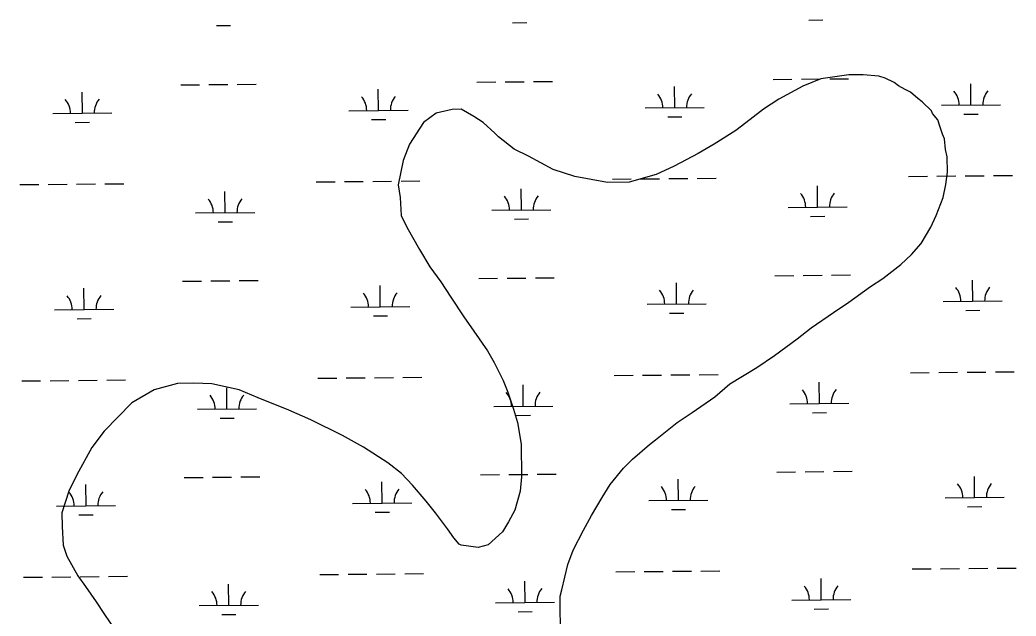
# Model space of a CAD drawing. Extents: x 3598634 to 3636690, y 517270 to 542944.
# Drawn here: x 3605271 to 3606959, y 538918 to 539928 of the extents above; entities that cross this region are included whole.
import ezdxf

# ---------------------------------------------------------------- set-up
doc = ezdxf.new("R2010")
doc.units = 0
doc.layers.add('V-SITE-VEGE', color=7, linetype='Continuous')
doc.layers.add('V-WETL-SWMP', color=7, linetype='Continuous')

msp = doc.modelspace()

# ---------------------------------------------------------------- linework, layer by layer
at = {"layer": 'V-SITE-VEGE'}
for p, q in [((3606628.3, 539828.2), (3606597.8, 539815.6)), ((3606675.6, 539834.8), (3606628.3, 539828.2)), ((3606700, 539835.1), (3606675.6, 539834.8)), ((3606726.1, 539832.4), (3606700, 539835.1)), ((3606736.8, 539829.5), (3606726.1, 539832.4)), ((3606752.2, 539822), (3606736.8, 539829.5)), ((3606597.8, 539815.6), (3606556.8, 539793.7)), ((3606759.9, 539816), (3606752.2, 539822)), ((3606770.7, 539810), (3606759.9, 539816)), ((3606779.9, 539805.5), (3606770.7, 539810)), ((3606556.8, 539793.7), (3606531, 539776.5)), ((3606792.2, 539795), (3606779.9, 539805.5)), ((3606800, 539788.9), (3606792.2, 539795)), ((3606003.6, 539776.3), (3605976.1, 539769.9)), ((3606018.9, 539776.5), (3606003.6, 539776.3)), ((3606040.4, 539764.5), (3606018.9, 539776.5)), ((3606531, 539776.5), (3606508.3, 539759.4)), ((3606815.4, 539773.8), (3606800, 539788.9)), ((3606817, 539769.3), (3606815.4, 539773.8)), ((3605976.1, 539769.9), (3605954.9, 539754.3)), ((3606055.8, 539754), (3606040.4, 539764.5)), ((3606508.3, 539759.4), (3606484.1, 539740.8)), ((3606826.3, 539758.7), (3606817, 539769.3)), ((3606829.5, 539748), (3606826.3, 539758.7)), ((3605954.9, 539754.3), (3605930.9, 539717.3)), ((3606075.9, 539735.9), (3606055.8, 539754)), ((3606484.1, 539740.8), (3606447.6, 539717.4)), ((3606834.3, 539734.3), (3606829.5, 539748)), ((3606082.1, 539729.9), (3606075.9, 539735.9)), ((3606108.3, 539708.8), (3606082.1, 539729.9)), ((3606837.4, 539726.7), (3606834.3, 539734.3)), ((3606839.2, 539708.4), (3606837.4, 539726.7)), ((3605930.9, 539717.3), (3605920.5, 539689.7)), ((3606132.9, 539696.8), (3606108.3, 539708.8)), ((3606447.6, 539717.4), (3606420.3, 539701.8)), ((3606842.4, 539696.2), (3606839.2, 539708.4)), ((3605920.5, 539689.7), (3605911.8, 539648.3)), ((3606174.5, 539674.4), (3606132.9, 539696.8)), ((3606420.3, 539701.8), (3606379.3, 539679.9)), ((3606842.7, 539670.2), (3606842.4, 539696.2)), ((3606211.3, 539662.6), (3606174.5, 539674.4)), ((3606379.3, 539679.9), (3606348.9, 539665.8)), ((3606266.5, 539652.6), (3606211.3, 539662.6)), ((3606348.9, 539665.8), (3606303.2, 539653)), ((3606839.9, 539648.8), (3606842.7, 539670.2)), ((3605911.8, 539648.3), (3605915.2, 539626.9)), ((3606303.2, 539653), (3606266.5, 539652.6)), ((3606835.5, 539627.3), (3606839.9, 539648.8)), ((3605915.2, 539626.9), (3605917.1, 539596.4)), ((3606823.7, 539596.6), (3606835.5, 539627.3)), ((3605917.1, 539596.4), (3605926.5, 539576.6)), ((3606814.7, 539576.6), (3606823.7, 539596.6)), ((3605926.5, 539576.6), (3605948.3, 539538.7)), ((3606798.3, 539548.9), (3606814.7, 539576.6)), ((3605948.3, 539538.7), (3605965.5, 539509.8)), ((3606781.7, 539530.3), (3606798.3, 539548.9)), ((3606763.5, 539513.3), (3606781.7, 539530.3)), ((3605965.5, 539509.8), (3605984.1, 539484.1)), ((3606733.2, 539490), (3606763.5, 539513.3)), ((3606712, 539476), (3606733.2, 539490)), ((3605984.1, 539484.1), (3606001.3, 539458.3)), ((3606675.6, 539449.6), (3606712, 539476)), ((3606001.3, 539458.3), (3606023.1, 539424.9)), ((3606649.8, 539432.4), (3606675.6, 539449.6)), ((3606023.1, 539424.9), (3606040.2, 539400.6)), ((3606611.9, 539406), (3606649.8, 539432.4)), ((3606587.7, 539387.3), (3606611.9, 539406)), ((3606040.2, 539400.6), (3606063.5, 539367.3)), ((3606549.8, 539359.4), (3606587.7, 539387.3)), ((3606063.5, 539367.3), (3606074.5, 539347.5)), ((3606519.5, 539339.1), (3606549.8, 539359.4)), ((3606074.5, 539347.5), (3606090.1, 539317.2)), ((3606473.9, 539311.1), (3606519.5, 539339.1)), ((3606090.1, 539317.2), (3606098, 539297.4)), ((3605498.6, 539300.9), (3605460.7, 539279)), ((3605538.2, 539312), (3605498.6, 539300.9)), ((3605565.8, 539312.4), (3605538.2, 539312)), ((3605596.4, 539311.2), (3605565.8, 539312.4)), ((3605642.3, 539301.1), (3605596.4, 539311.2)), ((3605674.6, 539287.7), (3605642.3, 539301.1)), ((3606448.2, 539289.4), (3606473.9, 539311.1)), ((3605726.8, 539266.9), (3605674.6, 539287.7)), ((3606098, 539297.4), (3606107.5, 539268.4)), ((3606410.3, 539262.9), (3606448.2, 539289.4)), ((3605460.7, 539279), (3605413.9, 539231.1)), ((3605763.7, 539250.5), (3605726.8, 539266.9)), ((3606107.5, 539268.4), (3606113.9, 539245.6)), ((3605817.6, 539223.7), (3605763.7, 539250.5)), ((3606384.5, 539245.8), (3606410.3, 539262.9)), ((3606113.9, 539245.6), (3606120.5, 539209)), ((3606348.2, 539216.3), (3606384.5, 539245.8)), ((3605413.9, 539231.1), (3605392.8, 539203.3)), ((3605853, 539204.2), (3605817.6, 539223.7)), ((3606337.6, 539208.5), (3606348.2, 539216.3)), ((3605392.8, 539203.3), (3605367.3, 539157.1)), ((3605894.6, 539177.2), (3605853, 539204.2)), ((3606120.5, 539209), (3606121.1, 539153.9)), ((3606308.8, 539183.7), (3606337.6, 539208.5)), ((3606293.7, 539168.2), (3606308.8, 539183.7)), ((3605917.7, 539159.1), (3605894.6, 539177.2)), ((3606271.1, 539140.5), (3606293.7, 539168.2)), ((3605367.3, 539157.1), (3605353.9, 539129.4)), ((3605936.3, 539139.5), (3605917.7, 539159.1)), ((3606121.1, 539153.9), (3606118.4, 539129.4)), ((3605959.6, 539112.2), (3605936.3, 539139.5)), ((3606257.6, 539118.9), (3606271.1, 539140.5)), ((3605353.9, 539129.4), (3605342.1, 539092.6)), ((3606118.4, 539129.4), (3606109.6, 539097.2)), ((3606239.6, 539088.1), (3606257.6, 539118.9)), ((3605975.1, 539092.6), (3605959.6, 539112.2)), ((3605342.1, 539092.6), (3605342.4, 539069.7)), ((3605995.3, 539065.3), (3605975.1, 539092.6)), ((3606109.6, 539097.2), (3606099.1, 539077.2)), ((3606226.2, 539063.5), (3606239.6, 539088.1)), ((3605342.4, 539069.7), (3605344.3, 539037.6)), ((3606006.2, 539050.1), (3605995.3, 539065.3)), ((3606099.1, 539077.2), (3606088.6, 539060.3)), ((3606015.5, 539039.5), (3606006.2, 539050.1)), ((3606088.6, 539060.3), (3606064.4, 539038.6)), ((3606208.2, 539029.6), (3606226.2, 539063.5)), ((3605344.3, 539037.6), (3605350.7, 539019.3)), ((3606018.6, 539038), (3606015.5, 539039.5)), ((3606047.7, 539033.8), (3606018.6, 539038)), ((3606064.4, 539038.6), (3606047.7, 539033.8)), ((3605350.7, 539019.3), (3605369.4, 538985.9)), ((3606199.4, 539005), (3606208.2, 539029.6)), ((3606189.2, 538962.1), (3606199.4, 539005)), ((3605369.4, 538985.9), (3605381.9, 538967.7)), ((3605381.9, 538967.7), (3605400.5, 538941.9)), ((3606186.2, 538951.4), (3606189.2, 538962.1)), ((3606187.2, 538868.8), (3606186.2, 538951.4)), ((3605400.5, 538941.9), (3605413, 538922.2)), ((3605413, 538922.2), (3605434.8, 538890.4))]:
    msp.add_line(p, q, dxfattribs=at)
at = {"layer": 'V-WETL-SWMP'}
for p, q in [((3606607.6, 539927.7), (3606631.6, 539928)), ((3605603.9, 539918.4), (3605627.9, 539918.6)), ((3606105.7, 539923.1), (3606129.7, 539923.3)), ((3606141.3, 539823.4), (3606173.3, 539823.7)), ((3606547.2, 539827.2), (3606579.2, 539827.5)), ((3606595.2, 539827.6), (3606627.2, 539827.9)), ((3606643.2, 539828.1), (3606675.2, 539828.4)), ((3605543.4, 539817.8), (3605575.4, 539818.1)), ((3605591.4, 539818.3), (3605623.4, 539818.6)), ((3605639.4, 539818.7), (3605671.4, 539819)), ((3605878.6, 539774.5), (3605878.3, 539810.5)), ((3606045.3, 539822.5), (3606077.3, 539822.8)), ((3606093.3, 539822.9), (3606125.3, 539823.2)), ((3606380.5, 539779.2), (3606380.2, 539815.2)), ((3606882.4, 539783.9), (3606882.1, 539819.8)), ((3605376.8, 539769.8), (3605376.4, 539805.8)), ((3605828.6, 539774), (3605928.6, 539775)), ((3606330.5, 539778.7), (3606430.5, 539779.6)), ((3606832.4, 539783.4), (3606932.4, 539784.3)), ((3605326.8, 539769.4), (3605426.8, 539770.3)), ((3605866.8, 539759), (3605890.8, 539759.2)), ((3606368.7, 539763.6), (3606392.7, 539763.9)), ((3606870.6, 539768.3), (3606894.6, 539768.5)), ((3605364.9, 539754.3), (3605388.9, 539754.5)), ((3605868.9, 539654.3), (3605900.9, 539654.6)), ((3605916.9, 539654.8), (3605948.9, 539655.1)), ((3606274.8, 539658.1), (3606306.8, 539658.4)), ((3606322.8, 539658.6), (3606354.8, 539658.9)), ((3606370.8, 539659), (3606402.8, 539659.3)), ((3606418.8, 539659.5), (3606450.8, 539659.8)), ((3606776.7, 539662.8), (3606808.7, 539663.1)), ((3606824.7, 539663.2), (3606856.7, 539663.5)), ((3606872.7, 539663.7), (3606904.7, 539664)), ((3606920.7, 539664.1), (3606952.7, 539664.4)), ((3605271, 539648.8), (3605303, 539649.1)), ((3605319, 539649.2), (3605351, 539649.5)), ((3605367, 539649.7), (3605399, 539650)), ((3605415, 539650.1), (3605447, 539650.4)), ((3605772.9, 539653.4), (3605804.9, 539653.7)), ((3605820.9, 539653.9), (3605852.9, 539654.2)), ((3606120.7, 539605.9), (3606120.4, 539641.9)), ((3606622.6, 539610.6), (3606622.3, 539646.6)), ((3605618.8, 539601.3), (3605618.5, 539637.3)), ((3606070.7, 539605.5), (3606170.7, 539606.4)), ((3606572.6, 539610.1), (3606672.6, 539611.1)), ((3605568.8, 539600.8), (3605668.8, 539601.7)), ((3606108.8, 539590.4), (3606132.8, 539590.6)), ((3606610.7, 539595.1), (3606634.7, 539595.3)), ((3605607, 539585.7), (3605631, 539585.9)), ((3605594.5, 539485.6), (3605626.5, 539485.9)), ((3605642.5, 539486.1), (3605674.5, 539486.3)), ((3606048.4, 539489.8), (3606080.4, 539490.1)), ((3606096.4, 539490.3), (3606128.4, 539490.6)), ((3606144.4, 539490.7), (3606176.4, 539491)), ((3606550.3, 539494.5), (3606582.3, 539494.8)), ((3606598.3, 539494.9), (3606630.3, 539495.2)), ((3606646.3, 539495.4), (3606678.2, 539495.7)), ((3606885.5, 539451.2), (3606885.2, 539487.2)), ((3605379.9, 539437.2), (3605379.5, 539473.2)), ((3605546.5, 539485.2), (3605578.5, 539485.5)), ((3605881.7, 539441.8), (3605881.4, 539477.8)), ((3606383.6, 539446.5), (3606383.3, 539482.5)), ((3605329.9, 539436.7), (3605429.9, 539437.6)), ((3605831.7, 539441.4), (3605931.7, 539442.3)), ((3606333.6, 539446.1), (3606433.6, 539447)), ((3606835.5, 539450.7), (3606935.5, 539451.7)), ((3606873.7, 539435.6), (3606897.7, 539435.9)), ((3605368, 539421.6), (3605392, 539421.9)), ((3605869.9, 539426.3), (3605893.9, 539426.5)), ((3606371.8, 539431), (3606395.8, 539431.2)), ((3605370.1, 539317), (3605402.1, 539317.3)), ((3605418.1, 539317.5), (3605450.1, 539317.8)), ((3605776, 539320.8), (3605808, 539321.1)), ((3605824, 539321.2), (3605856, 539321.5)), ((3605872, 539321.7), (3605904, 539322)), ((3605920, 539322.1), (3605952, 539322.4)), ((3606277.9, 539325.5), (3606309.9, 539325.8)), ((3606325.9, 539325.9), (3606357.9, 539326.2)), ((3606373.9, 539326.4), (3606405.9, 539326.6)), ((3606421.9, 539326.8), (3606453.9, 539327.1)), ((3606779.8, 539330.1), (3606811.8, 539330.4)), ((3606827.8, 539330.6), (3606859.8, 539330.9)), ((3606875.8, 539331), (3606907.8, 539331.3)), ((3606923.8, 539331.5), (3606955.8, 539331.8)), ((3605274.1, 539316.1), (3605306.1, 539316.4)), ((3605322.1, 539316.6), (3605354.1, 539316.9)), ((3605621.9, 539268.6), (3605621.6, 539304.6)), ((3606123.8, 539273.3), (3606123.5, 539309.3)), ((3606625.7, 539278), (3606625.3, 539313.9)), ((3605571.9, 539268.1), (3605671.9, 539269.1)), ((3606073.8, 539272.8), (3606173.8, 539273.7)), ((3606575.7, 539277.5), (3606675.7, 539278.4)), ((3605610.1, 539253.1), (3605634.1, 539253.3)), ((3606111.9, 539257.7), (3606135.9, 539258)), ((3606613.8, 539262.4), (3606637.8, 539262.6)), ((3605549.6, 539152.5), (3605581.6, 539152.8)), ((3605597.6, 539152.9), (3605629.6, 539153.2)), ((3605645.6, 539153.4), (3605677.6, 539153.7)), ((3606051.5, 539157.2), (3606083.5, 539157.5)), ((3606099.5, 539157.6), (3606131.5, 539157.9)), ((3606147.5, 539158.1), (3606179.5, 539158.4)), ((3606386.7, 539113.9), (3606386.4, 539149.9)), ((3606553.4, 539161.8), (3606585.4, 539162.1)), ((3606601.3, 539162.3), (3606633.3, 539162.6)), ((3606649.3, 539162.7), (3606681.3, 539163)), ((3606888.6, 539118.5), (3606888.3, 539154.5)), ((3605383, 539104.5), (3605382.6, 539140.5)), ((3605884.8, 539109.2), (3605884.5, 539145.2)), ((3606838.6, 539118.1), (3606938.6, 539119)), ((3605333, 539104), (3605433, 539105)), ((3605834.8, 539108.7), (3605934.8, 539109.7)), ((3606336.7, 539113.4), (3606436.7, 539114.3)), ((3606374.9, 539098.3), (3606398.9, 539098.5)), ((3606876.8, 539103), (3606900.8, 539103.2)), ((3605371.1, 539089), (3605395.1, 539089.2)), ((3605873, 539093.6), (3605897, 539093.9)), ((3606782.9, 538997.5), (3606814.9, 538997.8)), ((3606830.9, 538997.9), (3606862.9, 538998.2)), ((3606878.9, 538998.4), (3606910.9, 538998.7)), ((3606926.9, 538998.8), (3606958.9, 538999.1)), ((3605277.2, 538983.5), (3605309.2, 538983.8)), ((3605325.2, 538983.9), (3605357.2, 538984.2)), ((3605373.2, 538984.3), (3605405.2, 538984.6)), ((3605421.2, 538984.8), (3605453.2, 538985.1)), ((3605779.1, 538988.1), (3605811.1, 538988.4)), ((3605827.1, 538988.6), (3605859.1, 538988.9)), ((3605875.1, 538989), (3605907.1, 538989.3)), ((3605923.1, 538989.5), (3605955.1, 538989.8)), ((3606281, 538992.8), (3606313, 538993.1)), ((3606329, 538993.2), (3606361, 538993.5)), ((3606377, 538993.7), (3606409, 538994)), ((3606425, 538994.1), (3606457, 538994.4)), ((3606628.8, 538945.3), (3606628.4, 538981.3)), ((3605625, 538935.9), (3605624.7, 538971.9)), ((3606126.9, 538940.6), (3606126.6, 538976.6)), ((3606578.8, 538944.8), (3606678.8, 538945.8)), ((3605575, 538935.5), (3605675, 538936.4)), ((3606076.9, 538940.2), (3606176.9, 538941.1)), ((3606616.9, 538929.7), (3606640.9, 538930)), ((3605613.2, 538920.4), (3605637.1, 538920.6)), ((3606115, 538925.1), (3606139, 538925.3))]:
    msp.add_line(p, q, dxfattribs=at)
for centre, start, end in [((3606827.2, 539783.8), 359.7615, 41.3052), ((3606937.7, 539784.8), 139.7615, 181.3052), ((3605321.5, 539769.8), 359.7615, 41.3052), ((3605432, 539770.8), 139.7615, 181.3052), ((3605823.4, 539774.5), 359.7615, 41.3052), ((3605933.9, 539775.5), 139.7615, 181.3052), ((3606325.3, 539779.1), 359.7615, 41.3052), ((3606435.8, 539780.2), 139.7615, 181.3052), ((3605563.6, 539601.2), 359.7615, 41.3052), ((3605674, 539602.3), 139.7615, 181.3052), ((3606065.5, 539605.9), 359.7615, 41.3052), ((3606175.9, 539606.9), 139.7615, 181.3052), ((3606567.3, 539610.6), 359.7615, 41.3052), ((3606677.8, 539611.6), 139.7615, 181.3052), ((3606328.4, 539446.5), 359.7615, 41.3052), ((3606438.9, 539447.5), 139.7615, 181.3052), ((3606830.3, 539451.2), 359.7615, 41.3052), ((3606940.8, 539452.2), 139.7615, 181.3052), ((3605324.6, 539437.1), 359.7615, 41.3052), ((3605435.1, 539438.2), 139.7615, 181.3052), ((3605826.5, 539441.8), 359.7615, 41.3052), ((3605937, 539442.8), 139.7615, 181.3052), ((3606570.4, 539277.9), 359.7615, 41.3052), ((3606680.9, 539278.9), 139.7615, 181.3052), ((3605566.7, 539268.6), 359.7615, 41.3052), ((3605677.1, 539269.6), 139.7615, 181.3052), ((3606068.6, 539273.2), 359.7615, 41.3052), ((3606179, 539274.3), 139.7615, 181.3052), ((3605829.6, 539109.1), 359.7615, 41.3052), ((3605940.1, 539110.2), 139.7615, 181.3052), ((3606331.5, 539113.8), 359.7615, 41.3052), ((3606442, 539114.8), 139.7615, 181.3052), ((3606833.4, 539118.5), 359.7615, 41.3052), ((3606943.8, 539119.5), 139.7615, 181.3052), ((3605327.7, 539104.5), 359.7615, 41.3052), ((3605438.2, 539105.5), 139.7615, 181.3052), ((3606071.6, 538940.6), 359.7615, 41.3052), ((3606182.1, 538941.6), 139.7615, 181.3052), ((3606573.5, 538945.3), 359.7615, 41.3052), ((3606684, 538946.3), 139.7615, 181.3052), ((3605569.8, 538935.9), 359.7615, 41.3052), ((3605680.2, 538936.9), 139.7615, 181.3052)]:
    msp.add_arc(centre, 35.2, start, end, dxfattribs=at)

doc.saveas('drawing.dxf')
